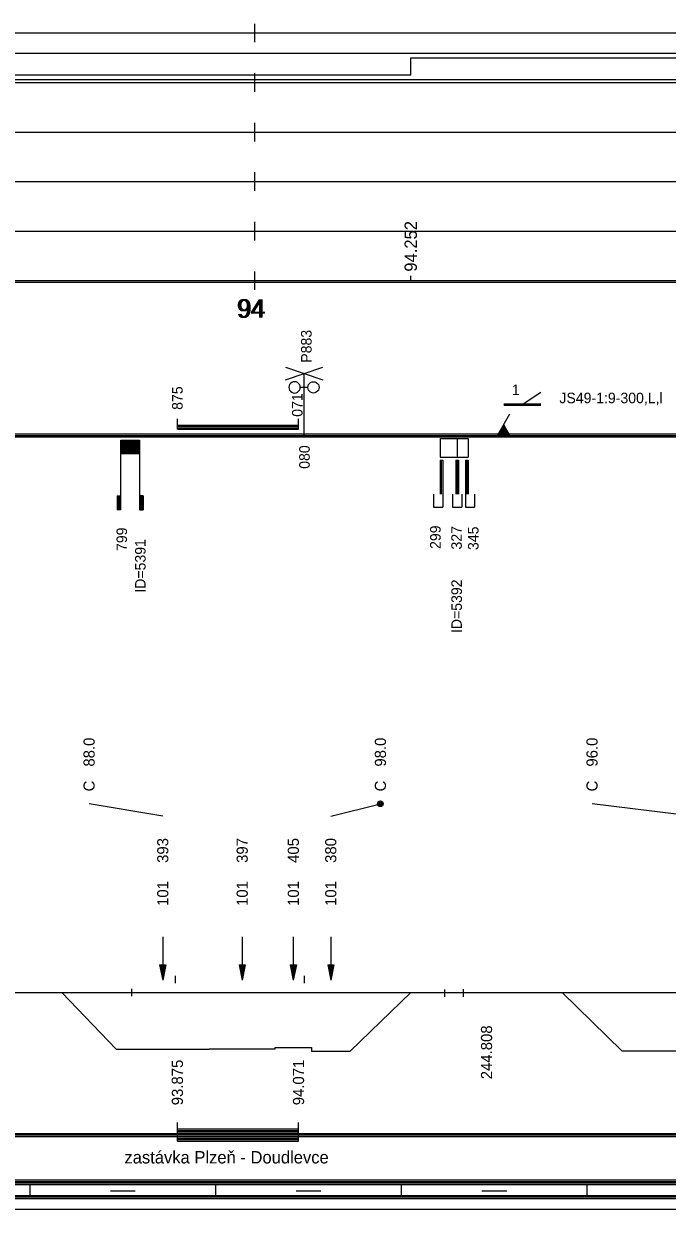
# Model space of a CAD drawing. Extents: x 2 to 10148, y 0 to 380.
# Drawn here: x 9664 to 9767.9, y 0 to 191.5 of the extents above; entities that cross this region are included whole.
import ezdxf

# ---------------------------------------------------------------- set-up
doc = ezdxf.new("R2010")
doc.units = 0
for name, color, linetype in [('CARA_S_OBJEKTY', 7, 'Continuous'), ('KRIV1_CARA', 7, 'Continuous'), ('KRIV1_TEXT', 7, 'Continuous'), ('L_OBJEKTY_TEXT', 7, 'Continuous'), ('L_OBJEKTY_TVAR', 7, 'Continuous'), ('OBJEKTY_TEXT', 7, 'Continuous'), ('OBJEKTY_TVAR', 7, 'Continuous'), ('RAM', 7, 'Continuous'), ('RYCHL_A', 7, 'Continuous'), ('RYCHL_B', 7, 'Continuous'), ('RYCHL_C', 7, 'Continuous'), ('RYCHL_RASTR', 7, 'Continuous'), ('RYCHL_STAN', 7, 'Continuous'), ('STAN_CARA', 7, 'Continuous'), ('STANIC_ZMEN_V', 7, 'Continuous')]:
    doc.layers.add(name, color=color, linetype=linetype)

msp = doc.modelspace()

# ---------------------------------------------------------------- linework, layer by layer
for p, q in [((9688.44, 37.69), (9688.44, 36.5)), ((9709.28, 37.69), (9709.28, 36.5)), ((9681.4, 35.63), (9681.4, 34.44)), ((9731.96, 35.5), (9731.96, 34.31)), ((9734.96, 35.54), (9734.96, 34.34))]:
    msp.add_line(p, q)
at = {"layer": 'CARA_S_OBJEKTY'}
for p, q in [((9138.15, 125.25), (9867.82, 125.25)), ((9138.15, 125), (9867.82, 125)), ((9138.15, 124.75), (9867.82, 124.75))]:
    msp.add_line(p, q, dxfattribs=at)
at = {"layer": 'KRIV1_CARA'}
for p, q in [((9138.15, 35), (9867.82, 35)), ((9670.14, 35), (9678.94, 25.84)), ((9716.7, 25.53), (9726.5, 35)), ((9750.98, 35), (9760.58, 25.58)), ((9678.94, 25.84), (9693.95, 25.84)), ((9693.95, 25.84), (9693.95, 25.93)), ((9693.95, 25.93), (9704.59, 25.93)), ((9704.59, 25.93), (9704.59, 26.11)), ((9704.59, 26.11), (9710.46, 26.11)), ((9710.46, 26.11), (9710.46, 25.53)), ((9710.46, 25.53), (9716.7, 25.53)), ((9760.58, 25.58), (9783.45, 25.58))]:
    msp.add_line(p, q, dxfattribs=at)
at = {"layer": 'KRIV1_TEXT'}
for p, q in [((9686.44, 63.5), (9674.54, 65.5)), ((9713.58, 63.5), (9721.6, 65.5)), ((9772.02, 63.5), (9755.78, 65.5)), ((9686.44, 44), (9686.44, 42.2)), ((9686.44, 42.2), (9686.44, 40)), ((9699.27, 44), (9699.27, 42.2)), ((9699.27, 42.2), (9699.27, 40)), ((9707.53, 44), (9707.53, 42.2)), ((9707.53, 42.2), (9707.53, 40)), ((9713.58, 44), (9713.58, 42.2)), ((9713.58, 42.2), (9713.58, 40)), ((9685.94, 39.5), (9686.44, 37)), ((9685.94, 39.5), (9686.94, 39.5)), ((9686.04, 39.5), (9686.44, 37.5)), ((9686.14, 39.5), (9686.44, 38)), ((9686.24, 39.5), (9686.44, 38.5)), ((9686.34, 39.5), (9686.44, 39)), ((9686.44, 40), (9686.44, 37)), ((9686.94, 39.5), (9686.44, 37)), ((9686.84, 39.5), (9686.44, 37.5)), ((9686.74, 39.5), (9686.44, 38)), ((9686.64, 39.5), (9686.44, 38.5)), ((9686.54, 39.5), (9686.44, 39)), ((9686.44, 39.5), (9686.44, 39.5)), ((9686.44, 39.5), (9686.44, 39.5)), ((9698.77, 39.5), (9699.27, 37)), ((9698.77, 39.5), (9699.77, 39.5)), ((9698.87, 39.5), (9699.27, 37.5)), ((9698.97, 39.5), (9699.27, 38)), ((9699.07, 39.5), (9699.27, 38.5)), ((9699.17, 39.5), (9699.27, 39)), ((9699.27, 40), (9699.27, 37)), ((9699.77, 39.5), (9699.27, 37)), ((9699.67, 39.5), (9699.27, 37.5)), ((9699.57, 39.5), (9699.27, 38)), ((9699.47, 39.5), (9699.27, 38.5)), ((9699.37, 39.5), (9699.27, 39)), ((9699.27, 39.5), (9699.27, 39.5)), ((9699.27, 39.5), (9699.27, 39.5)), ((9707.03, 39.5), (9707.53, 37)), ((9707.03, 39.5), (9708.03, 39.5)), ((9707.13, 39.5), (9707.53, 37.5)), ((9707.23, 39.5), (9707.53, 38)), ((9707.33, 39.5), (9707.53, 38.5)), ((9707.43, 39.5), (9707.53, 39)), ((9707.53, 40), (9707.53, 37)), ((9708.03, 39.5), (9707.53, 37)), ((9707.93, 39.5), (9707.53, 37.5)), ((9707.83, 39.5), (9707.53, 38)), ((9707.73, 39.5), (9707.53, 38.5)), ((9707.63, 39.5), (9707.53, 39)), ((9707.53, 39.5), (9707.53, 39.5)), ((9707.53, 39.5), (9707.53, 39.5)), ((9713.08, 39.5), (9713.58, 37)), ((9713.08, 39.5), (9714.08, 39.5)), ((9713.18, 39.5), (9713.58, 37.5)), ((9713.28, 39.5), (9713.58, 38)), ((9713.38, 39.5), (9713.58, 38.5)), ((9713.48, 39.5), (9713.58, 39)), ((9713.58, 40), (9713.58, 37)), ((9714.08, 39.5), (9713.58, 37)), ((9713.98, 39.5), (9713.58, 37.5)), ((9713.88, 39.5), (9713.58, 38)), ((9713.78, 39.5), (9713.58, 38.5)), ((9713.68, 39.5), (9713.58, 39)), ((9713.58, 39.5), (9713.58, 39.5)), ((9713.58, 39.5), (9713.58, 39.5))]:
    msp.add_line(p, q, dxfattribs=at)
for radius in [0.45, 0.3, 0.15]:
    msp.add_circle((9721.6, 65.5), radius, dxfattribs=at)
at = {"layer": 'L_OBJEKTY_TVAR'}
for p, q in [((9688.8, 126), (9688.8, 127.67)), ((9688.8, 126.67), (9708.38, 126.67)), ((9688.8, 126.5), (9708.38, 126.5)), ((9708.38, 126), (9708.38, 127.67)), ((9688.8, 126.25), (9708.38, 126.25)), ((9688.8, 126), (9708.38, 126)), ((9688.8, 11), (9688.8, 14)), ((9708.38, 11), (9708.38, 14)), ((9688.8, 13), (9708.38, 13)), ((9688.8, 12.75), (9708.38, 12.75)), ((9688.8, 12.5), (9708.38, 12.5)), ((9688.8, 12.25), (9708.38, 12.25)), ((9688.8, 12), (9708.38, 12)), ((9688.8, 11.75), (9708.38, 11.75)), ((9688.8, 11.5), (9708.38, 11.5)), ((9688.8, 11.25), (9708.38, 11.25)), ((9688.8, 11), (9708.38, 11))]:
    msp.add_line(p, q, dxfattribs=at)
at = {"layer": 'OBJEKTY_TVAR'}
for p, q in [((9706.28, 134), (9712.28, 136)), ((9706.28, 136), (9712.28, 134)), ((9709.28, 125), (9709.28, 135)), ((9706.85, 133), (9706.82, 132.76)), ((9706.82, 132.76), (9706.85, 132.53)), ((9706.94, 133.22), (9706.85, 133)), ((9706.85, 132.53), (9706.94, 132.31)), ((9707.09, 133.41), (9706.94, 133.22)), ((9706.94, 132.31), (9707.09, 132.12)), ((9707.28, 133.55), (9707.09, 133.41)), ((9707.5, 133.64), (9707.28, 133.55)), ((9707.73, 133.68), (9707.5, 133.64)), ((9707.97, 133.64), (9707.73, 133.68)), ((9708.19, 133.55), (9707.97, 133.64)), ((9708.38, 133.41), (9708.19, 133.55)), ((9708.52, 133.22), (9708.38, 133.41)), ((9708.38, 132.12), (9708.52, 132.31)), ((9708.61, 133), (9708.52, 133.22)), ((9708.52, 132.31), (9708.61, 132.53)), ((9708.64, 132.76), (9708.61, 133)), ((9708.61, 132.53), (9708.64, 132.76)), ((9709.88, 132.76), (9708.64, 132.76)), ((9709.88, 132.76), (9709.91, 133)), ((9709.91, 132.53), (9709.88, 132.76)), ((9709.91, 133), (9710, 133.22)), ((9710, 132.31), (9709.91, 132.53)), ((9710, 133.22), (9710.14, 133.41)), ((9710.14, 132.12), (9710, 132.31)), ((9710.14, 133.41), (9710.33, 133.55)), ((9710.33, 133.55), (9710.55, 133.64)), ((9710.55, 133.64), (9710.79, 133.68)), ((9710.79, 133.68), (9711.02, 133.64)), ((9711.02, 133.64), (9711.24, 133.55)), ((9711.24, 133.55), (9711.43, 133.41)), ((9711.43, 133.41), (9711.58, 133.22)), ((9711.58, 132.31), (9711.43, 132.12)), ((9711.58, 133.22), (9711.67, 133)), ((9711.67, 132.53), (9711.58, 132.31)), ((9711.67, 133), (9711.7, 132.76)), ((9711.7, 132.76), (9711.67, 132.53)), ((9707.09, 132.12), (9707.28, 131.97)), ((9707.28, 131.97), (9707.5, 131.88)), ((9707.5, 131.88), (9707.73, 131.85)), ((9707.73, 131.85), (9707.97, 131.88)), ((9707.97, 131.88), (9708.19, 131.97)), ((9708.19, 131.97), (9708.38, 132.12)), ((9710.33, 131.97), (9710.14, 132.12)), ((9710.55, 131.88), (9710.33, 131.97)), ((9710.79, 131.85), (9710.55, 131.88)), ((9711.02, 131.88), (9710.79, 131.85)), ((9711.24, 131.97), (9711.02, 131.88)), ((9711.43, 132.12), (9711.24, 131.97)), ((9744.51, 130), (9747.51, 132)), ((9740.51, 125), (9742.51, 128.46)), ((9741.51, 130.12), (9747.51, 130.12)), ((9741.51, 130), (9747.51, 130)), ((9741.51, 129.88), (9747.51, 129.88)), ((9742.21, 125), (9741.36, 126.47)), ((9742.36, 125), (9741.43, 126.6)), ((9742.51, 125), (9741.51, 126.73)), ((9731.23, 124.5), (9731.23, 121.5)), ((9731.23, 124.5), (9733.99, 124.5)), ((9733.99, 124.5), (9733.99, 121.5)), ((9733.99, 124.5), (9733.99, 121.5)), ((9733.99, 124.5), (9735.75, 124.5)), ((9735.75, 124.5), (9735.75, 121.5)), ((9740.71, 125), (9740.61, 125.17)), ((9740.86, 125), (9740.68, 125.3)), ((9741.01, 125), (9740.76, 125.43)), ((9741.16, 125), (9740.83, 125.56)), ((9741.31, 125), (9740.91, 125.69)), ((9741.46, 125), (9740.98, 125.82)), ((9741.61, 125), (9741.06, 125.95)), ((9741.76, 125), (9741.13, 126.08)), ((9741.91, 125), (9741.21, 126.21)), ((9742.06, 125), (9741.28, 126.34)), ((9679.67, 124.25), (9682.67, 124.25)), ((9679.67, 113), (9679.67, 124.25)), ((9679.67, 124.17), (9682.67, 124.17)), ((9679.67, 124.1), (9682.67, 124.1)), ((9679.67, 124.02), (9682.67, 124.02)), ((9679.67, 123.95), (9682.67, 123.95)), ((9679.67, 123.87), (9682.67, 123.87)), ((9679.67, 123.8), (9682.67, 123.8)), ((9679.67, 123.72), (9682.67, 123.72)), ((9679.67, 123.65), (9682.67, 123.65)), ((9679.67, 123.57), (9682.67, 123.57)), ((9679.67, 123.5), (9682.67, 123.5)), ((9679.67, 123.42), (9682.67, 123.42)), ((9679.67, 123.35), (9682.67, 123.35)), ((9679.67, 123.27), (9682.67, 123.27)), ((9679.67, 123.2), (9682.67, 123.2)), ((9679.67, 123.12), (9682.67, 123.12)), ((9679.67, 123.05), (9682.67, 123.05)), ((9679.67, 122.97), (9682.67, 122.97)), ((9679.67, 122.9), (9682.67, 122.9)), ((9679.67, 122.82), (9682.67, 122.82)), ((9679.67, 122.75), (9682.67, 122.75)), ((9679.67, 122.67), (9682.67, 122.67)), ((9679.67, 122.6), (9682.67, 122.6)), ((9682.67, 124.25), (9682.67, 113)), ((9679.67, 122.52), (9682.67, 122.52)), ((9679.67, 122.45), (9682.67, 122.45)), ((9679.67, 122.37), (9682.67, 122.37)), ((9679.67, 122.3), (9682.67, 122.3)), ((9679.67, 122.22), (9682.67, 122.22)), ((9679.67, 122.15), (9682.67, 122.15)), ((9679.67, 122.07), (9682.67, 122.07)), ((9731.23, 121.5), (9733.99, 121.5)), ((9731.23, 121), (9731.23, 115.5)), ((9731.23, 121), (9731.66, 121)), ((9731.44, 121), (9731.44, 115.5)), ((9731.66, 121), (9731.66, 115.5)), ((9733.77, 121), (9733.77, 115.5)), ((9733.77, 121), (9734.2, 121)), ((9733.99, 121.5), (9735.75, 121.5)), ((9733.99, 121), (9733.99, 115.5)), ((9734.2, 121), (9734.2, 115.5)), ((9735.32, 121), (9735.32, 115.5)), ((9735.32, 121), (9735.75, 121)), ((9735.54, 121), (9735.54, 115.5)), ((9735.75, 121), (9735.75, 115.5)), ((9679.07, 115.25), (9679.07, 113)), ((9679.07, 115.25), (9679.67, 115.25)), ((9679.14, 115.25), (9679.14, 113)), ((9679.22, 115.25), (9679.22, 113)), ((9679.29, 115.25), (9679.29, 113)), ((9679.37, 115.25), (9679.37, 113)), ((9679.44, 115.25), (9679.44, 113)), ((9679.52, 115.25), (9679.52, 113)), ((9679.59, 115.25), (9679.59, 113)), ((9683.27, 115.25), (9682.67, 115.25)), ((9682.75, 115.25), (9682.75, 113)), ((9682.82, 115.25), (9682.82, 113)), ((9682.9, 115.25), (9682.9, 113)), ((9682.97, 115.25), (9682.97, 113)), ((9683.05, 115.25), (9683.05, 113)), ((9683.12, 115.25), (9683.12, 113)), ((9683.2, 115.25), (9683.2, 113)), ((9683.27, 115.25), (9683.27, 113)), ((9730.16, 115.5), (9730.16, 113.4)), ((9731.66, 115.5), (9731.66, 113.4)), ((9733.24, 115.5), (9733.24, 113.4)), ((9734.74, 115.5), (9734.74, 113.4)), ((9735.32, 115.5), (9735.32, 113.4)), ((9736.82, 115.5), (9736.82, 113.4)), ((9679.67, 113), (9679.07, 113)), ((9682.67, 113), (9683.27, 113)), ((9730.16, 113.4), (9731.66, 113.4)), ((9733.24, 113.4), (9734.74, 113.4)), ((9735.32, 113.4), (9736.82, 113.4))]:
    msp.add_line(p, q, dxfattribs=at)
at = {"layer": 'RAM'}
for p, q in [((9138.15, 4.75), (9867.82, 4.75)), ((9138.15, 4.5), (9867.82, 4.5)), ((9138.15, 4.25), (9867.82, 4.25)), ((9138.15, 4), (9867.82, 4)), ((9665, 2), (9665, 4)), ((9695, 2), (9695, 4)), ((9725, 2), (9725, 4)), ((9755, 2), (9755, 4)), ((9138.15, 2.25), (9867.82, 2.25)), ((9138.15, 2), (9867.82, 2)), ((9678, 3), (9682, 3)), ((9708, 3), (9712, 3)), ((9738, 3), (9742, 3)), ((9138.15, 1.75), (9867.82, 1.75)), ((9138.15, 0), (9867.82, 0))]:
    msp.add_line(p, q, dxfattribs=at)
at = {"layer": 'RYCHL_A'}
msp.add_line((9653.6, 182.5), (9867.82, 182.5), dxfattribs=at)
at = {"layer": 'RYCHL_B'}
for p, q in [((9726.5, 183.25), (9726.5, 186)), ((9726.5, 186), (9867.82, 186)), ((9527.97, 183.25), (9726.5, 183.25))]:
    msp.add_line(p, q, dxfattribs=at)
at = {"layer": 'RYCHL_C'}
msp.add_line((9528.72, 186.75), (9867.82, 186.75), dxfattribs=at)
at = {"layer": 'RYCHL_RASTR'}
for p, q in [((9701.3, 188.5), (9701.3, 191.5)), ((9138.15, 190), (9871.12, 190)), ((9138.15, 182), (9871.12, 182)), ((9701.3, 180.5), (9701.3, 183.5)), ((9701.3, 172.5), (9701.3, 175.5)), ((9138.15, 174), (9871.12, 174)), ((9701.3, 164.5), (9701.3, 167.5)), ((9138.15, 166), (9871.12, 166)), ((9701.3, 156.5), (9701.3, 159.5)), ((9138.15, 158), (9871.12, 158)), ((9701.3, 148.5), (9701.3, 151.5)), ((9138.15, 150), (9867.82, 150)), ((9138.15, 149.75), (9867.82, 149.75))]:
    msp.add_line(p, q, dxfattribs=at)
at = {"layer": 'STAN_CARA'}
for p, q in [((9302.8, 12.25), (9799.8, 12.25)), ((9302.8, 12), (9799.8, 12)), ((9302.8, 12), (9799.8, 12)), ((9302.8, 11.75), (9799.8, 11.75))]:
    msp.add_line(p, q, dxfattribs=at)
at = {"layer": 'STANIC_ZMEN_V'}
msp.add_line((9726.5, 150), (9726.5, 150.75), dxfattribs=at)

# ---------------------------------------------------------------- texts
at = {"layer": 'KRIV1_TEXT'}
for s, p in [('88.0', (9675.44, 71.5)), ('98.0', (9722.5, 71.5)), ('96.0', (9756.68, 71.5)), ('C', (9675.44, 67.5)), ('C', (9722.5, 67.5)), ('C', (9756.68, 67.5)), ('393', (9687.34, 55.95)), ('397', (9700.17, 55.95)), ('405', (9708.43, 55.95)), ('380', (9714.48, 55.95)), ('101', (9687.34, 49)), ('101', (9700.17, 49)), ('101', (9708.43, 49)), ('101', (9714.48, 49)), ('244.808', (9739.64, 21))]:
    msp.add_text(s, height=1.8, rotation=90, dxfattribs=at).set_placement(p)
at = {"layer": 'L_OBJEKTY_TEXT'}
for s, height, p in [('875', 1.7, (9689.65, 129.13)), ('071', 1.7, (9709.02, 128.01)), ('93.875', 1.8, (9689.7, 16.8)), ('94.071', 1.8, (9709.27, 16.8))]:
    msp.add_text(s, height=height, rotation=90, dxfattribs=at).set_placement(p)
msp.add_text('zastávka Plzeň - Doudlevce', height=2, dxfattribs=at).set_placement((9680.25, 7.4))
at = {"layer": 'OBJEKTY_TEXT'}
for s, p in [('P883', (9710.48, 136.74)), ('080', (9710.18, 119.61)), ('799', (9680.67, 106.33)), ('299', (9731.33, 106.66)), ('327', (9734.75, 106.57)), ('345', (9737.45, 106.49)), ('ID=5391', (9683.67, 99.59)), ('ID=5392', (9734.76, 93.07))]:
    msp.add_text(s, height=1.7, rotation=90, dxfattribs=at).set_placement(p)
for s, p in [('1', (9742.83, 131.52)), ('JS49-1:9-300,L,l', (9750.51, 130.2))]:
    msp.add_text(s, height=1.7, dxfattribs=at).set_placement(p)
at = {"layer": 'RYCHL_STAN'}
for p in [(9698.36, 144), (9698.61, 144)]:
    msp.add_text('94', height=3, dxfattribs=at).set_placement(p)
at = {"layer": 'STANIC_ZMEN_V'}
msp.add_text('94.252', height=2, rotation=90, dxfattribs=at).set_placement((9727.5, 151.45))

doc.saveas('drawing.dxf')
